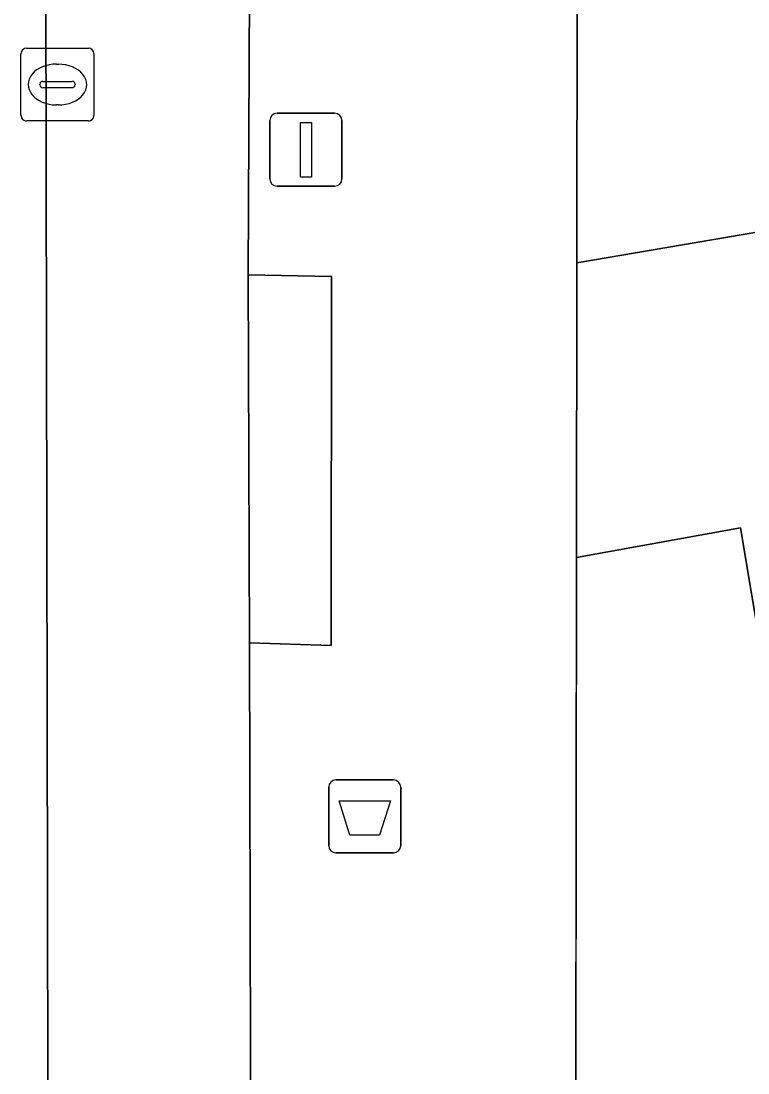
# Model space of a CAD drawing. Extents: x 162073 to 163043, y 381818 to 382561.
# Drawn here: x 162094.36 to 162104.34, y 382336.4 to 382350.83 of the extents above; entities that cross this region are included whole.
import ezdxf

# ---------------------------------------------------------------- set-up
doc = ezdxf.new("R2010")
doc.units = 0
for name, color, linetype in [('IMGEO_Afvalbak', 7, 'Continuous'), ('IMGEO_Erf', 7, 'Continuous'), ('IMGEO_Kolk', 7, 'Continuous'), ('IMGEO_Lichtmast', 7, 'Continuous'), ('IMGEO_Rijbaan_lokaal_gesloten', 7, 'Continuous'), ('IMGEO_Voetpad_open', 7, 'Continuous')]:
    doc.layers.add(name, color=color, linetype=linetype)

msp = doc.modelspace()

# ---------------------------------------------------------------- linework, layer by layer
at = {"layer": 'IMGEO_Afvalbak'}
for p, q in [((162098.683, 382340.418), (162099.473, 382340.418)), ((162099.473, 382340.418), (162098.683, 382340.418)), ((162098.583, 382339.518), (162098.583, 382340.318)), ((162098.583, 382340.318), (162098.583, 382339.518)), ((162099.573, 382340.318), (162099.573, 382339.518)), ((162099.573, 382339.518), (162099.573, 382340.318)), ((162099.473, 382339.418), (162098.683, 382339.418)), ((162098.683, 382339.418), (162099.473, 382339.418))]:
    msp.add_line(p, q, dxfattribs=at)
msp.add_lwpolyline([(162098.726, 382340.132), (162099.43, 382340.132), (162099.281, 382339.662), (162098.875, 382339.662), (162098.726, 382340.132)], dxfattribs=at)
for centre, start, end in [((162098.683, 382340.318), 90, 180), ((162098.683, 382340.318), 90, 180), ((162099.473, 382340.318), 0, 90), ((162099.473, 382340.318), 360, 90), ((162098.683, 382339.518), 180, 270), ((162098.683, 382339.518), 180, 270), ((162099.473, 382339.518), 270, 0), ((162099.473, 382339.518), 270, 0)]:
    msp.add_arc(centre, 0.1, start, end, dxfattribs=at)
at = {"layer": 'IMGEO_Erf'}
msp.add_lwpolyline([(162102.001, 382355.362), (162101.991, 382347.513), (162105.509, 382348.112), (162106.071, 382347.634), (162106.058, 382348.314), (162107.106, 382348.54), (162104.569, 382363.942), (162104.717, 382363.966), (162104.29, 382364.437), (162105.734, 382364.622), (162105.302, 382367.151), (162102.086, 382366.609), (162098.189, 382370.445), (162135.736, 382408.46), (162145.575, 382394.079), (162147.757, 382394.46), (162147.47, 382396.22), (162156.995, 382397.888), (162154.118, 382415.777)], dxfattribs=at)
msp.add_lwpolyline([(162106.61, 382336.736), (162105.463, 382336.559), (162104.238, 382343.879), (162101.986, 382343.468), (162101.931, 382301.562), (162112.605, 382301.364), (162111.933, 382305.51), (162110.466, 382305.274), (162107.888, 382321.303), (162109.062, 382321.492)], close=True, dxfattribs=at)
at = {"layer": 'IMGEO_Kolk'}
for p, q in [((162094.358, 382349.533), (162094.358, 382350.385)), ((162094.433, 382350.459), (162095.285, 382350.459)), ((162095.359, 382350.385), (162095.359, 382349.533)), ((162094.846, 382350.239), (162094.871, 382350.239)), ((162094.617, 382349.953), (162094.617, 382349.965)), ((162095.055, 382349.916), (162094.657, 382349.916)), ((162094.66, 382350.002), (162095.058, 382350.002)), ((162095.101, 382349.965), (162095.101, 382349.953)), ((162094.869, 382349.679), (162094.844, 382349.679)), ((162095.285, 382349.459), (162094.433, 382349.459))]:
    msp.add_line(p, q, dxfattribs=at)
for points in [[(162094.358, 382349.533), (162094.358, 382350.385)], [(162094.433, 382350.459), (162095.285, 382350.459)], [(162095.359, 382350.385), (162095.359, 382349.533)], [(162095.285, 382349.459), (162094.433, 382349.459)]]:
    msp.add_lwpolyline(points, dxfattribs=at)
for centre, radius, start, end in [((162094.435, 382350.383), 0.0765, 91.552, 178.448), ((162094.435, 382350.383), 0.0765, 91.552, 178.448), ((162095.283, 382350.383), 0.0765, 1.552, 88.448), ((162095.283, 382350.383), 0.0765, 1.552, 88.448), ((162094.657, 382349.962), 0.0403, 85.8775, 175.7526), ((162094.654, 382349.952), 0.0366, 178.938, 274.7102), ((162095.058, 382349.959), 0.043, 264.8664, 352.4533), ((162095.062, 382349.964), 0.0386, 1.7309, 96.639), ((162094.435, 382349.535), 0.0765, 181.552, 268.448), ((162094.435, 382349.535), 0.0765, 181.552, 268.448), ((162095.283, 382349.535), 0.0765, 271.552, 358.448), ((162095.283, 382349.535), 0.0765, 271.552, 358.448)]:
    msp.add_arc(centre, radius, start, end, dxfattribs=at)
for centre, major_axis, ratio, start_param, end_param in [((162094.845, 382349.959), (-0.387, 0.002), 0.722429, 4.712389, 7.853982), ((162094.87, 382349.959), (-0.39, 0.002), 0.717154, 1.570796, 4.712389)]:
    msp.add_ellipse(centre, major_axis=major_axis, ratio=ratio, start_param=start_param, end_param=end_param, dxfattribs=at)
at = {"layer": 'IMGEO_Lichtmast'}
for p, q in [((162097.875, 382349.565), (162098.665, 382349.565)), ((162098.665, 382349.565), (162097.875, 382349.565)), ((162097.775, 382348.665), (162097.775, 382349.465)), ((162097.775, 382349.465), (162097.775, 382348.665)), ((162098.765, 382349.465), (162098.765, 382348.665)), ((162098.765, 382348.665), (162098.765, 382349.465)), ((162098.665, 382348.565), (162097.875, 382348.565)), ((162097.875, 382348.565), (162098.665, 382348.565))]:
    msp.add_line(p, q, dxfattribs=at)
msp.add_lwpolyline([(162098.195, 382349.44), (162098.345, 382349.44), (162098.345, 382348.69), (162098.195, 382348.69), (162098.195, 382349.44)], dxfattribs=at)
for centre, start, end in [((162097.875, 382349.465), 90, 180), ((162097.875, 382349.465), 90, 180), ((162098.665, 382349.465), 0, 90), ((162098.665, 382349.465), 360, 90), ((162097.875, 382348.665), 180, 270), ((162097.875, 382348.665), 180, 270), ((162098.665, 382348.665), 270, 0), ((162098.665, 382348.665), 270, 0)]:
    msp.add_arc(centre, 0.1, start, end, dxfattribs=at)
at = {"layer": 'IMGEO_Rijbaan_lokaal_gesloten'}
for points in [[(162092.899, 382357.108), (162093.137, 382264.876), (162094.885, 382264.932), (162094.85, 382281.967), (162094.838, 382282.232), (162094.825, 382287.149), (162094.839, 382290.276), (162094.801, 382301.067), (162094.781, 382306.112), (162094.687, 382358.914), (162094.476, 382360.162)], [(162094.687, 382358.914), (162094.781, 382306.112), (162097.478, 382322.54), (162097.542, 382323.439), (162097.495, 382342.3), (162097.477, 382347.346), (162097.499, 382352.197)]]:
    msp.add_lwpolyline(points, dxfattribs=at)
at = {"layer": 'IMGEO_Voetpad_open'}
for points in [[(162101.986, 382343.468), (162101.991, 382347.513), (162102.001, 382355.362)], [(162097.499, 382352.197), (162097.477, 382347.346), (162098.623, 382347.326), (162098.619, 382342.261), (162097.495, 382342.3), (162097.542, 382323.439), (162097.478, 382322.54), (162094.781, 382306.112), (162094.801, 382301.067), (162095.937, 382301.072), (162095.984, 382290.271), (162094.839, 382290.276), (162094.825, 382287.149), (162096.01, 382287.177), (162096.028, 382282.223), (162094.838, 382282.232), (162094.85, 382281.967)], [(162099.121, 382197.87), (162101.855, 382200.535), (162101.832, 382201.309), (162101.99, 382201.313), (162101.912, 382204.071), (162101.788, 382205.303), (162101.597, 382212.694), (162101.406, 382220.07), (162101.221, 382227.228), (162101.03, 382234.622), (162100.891, 382240.002), (162100.737, 382245.969), (162100.633, 382250), (162100.463, 382256.572), (162100.29, 382263.285), (162100.136, 382269.243), (162099.774, 382283.238), (162101.824, 382283.276), (162101.939, 382286.02), (162101.97, 382292.535), (162101.962, 382297.689), (162101.954, 382300.039), (162101.931, 382301.562), (162101.986, 382343.468)]]:
    msp.add_lwpolyline(points, dxfattribs=at)
for points in [[(162101.986, 382343.468), (162104.238, 382343.879), (162105.463, 382336.559), (162106.61, 382336.736), (162107.768, 382336.938), (162106.49, 382344.643), (162109.027, 382345.08), (162108.494, 382348.353), (162107.172, 382348.136), (162107.106, 382348.54), (162106.058, 382348.314), (162106.071, 382347.634), (162105.509, 382348.112), (162101.991, 382347.513)], [(162097.477, 382347.346), (162097.495, 382342.3), (162098.619, 382342.261), (162098.623, 382347.326)]]:
    msp.add_lwpolyline(points, close=True, dxfattribs=at)

doc.saveas('drawing.dxf')
